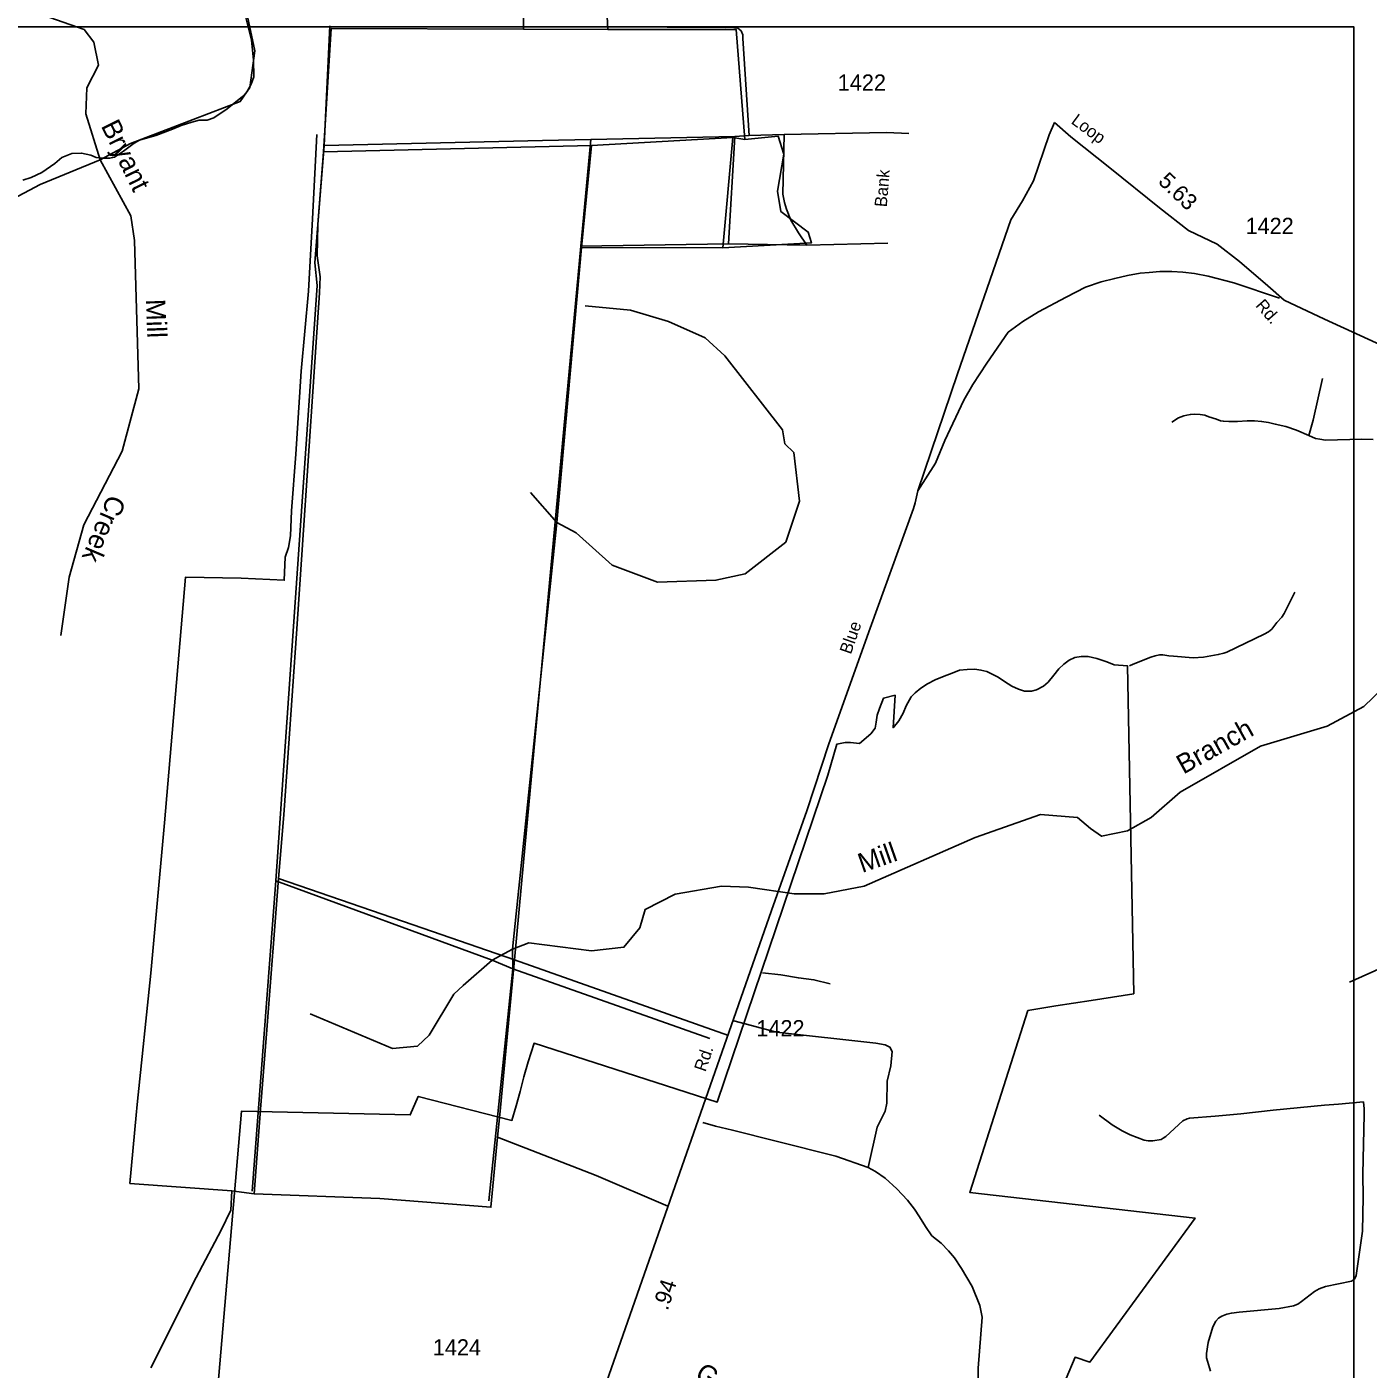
# Model space of a CAD drawing. Extents: x 2104537 to 2336408, y 34176 to 229611.
# Drawn here: x 2256016 to 2266364, y 212881 to 223234 of the extents above; entities that cross this region are included whole.
import ezdxf

# ---------------------------------------------------------------- set-up
doc = ezdxf.new("R2010")
doc.units = 0
for name, color, linetype in [('Exist Boundary Political City Limit New', 7, 'Continuous'), ('Exist Hydrographic Creek Single Shore', 7, 'Continuous'), ('Exist Hydrographic Misc Water Feature', 7, 'Continuous'), ('Exist Road Non-System Type 51', 7, 'Continuous'), ('Exist Road Secondary Mileage Hundredths English Label', 7, 'Continuous'), ('Exist Road Secondary Type 51 Attributed', 7, 'Continuous'), ('Exist Road Secondary Type 51 Label', 7, 'Continuous'), ('Exist Road Secondary Type 51 Number Label', 7, 'Continuous'), ('Map Preparation Boundary City Limit Buffer Line', 7, 'Continuous'), ('Map Preparation Inset Cut Line', 7, 'Continuous'), ('Old_Level_32', 7, 'Continuous')]:
    doc.layers.add(name, color=color, linetype=linetype)

msp = doc.modelspace()

# ---------------------------------------------------------------- linework, layer by layer
at = {"layer": 'Exist Boundary Political City Limit New'}
for points in [[(2262714, 218078), (2262699, 217828), (2262743, 217882), (2262776, 217941), (2262800, 217996), (2262839, 218065), (2262869, 218098), (2262914, 218134), (2262965, 218167), (2263024, 218197), (2263094, 218226), (2263155, 218249), (2263212, 218272), (2263271, 218277), (2263329, 218280), (2263376, 218273), (2263422, 218261), (2263463, 218242), (2263509, 218218), (2263558, 218185), (2263615, 218149), (2263666, 218125), (2263714, 218109), (2263766, 218109), (2263806, 218120), (2263860, 218148), (2263896, 218180), (2263940, 218234), (2263977, 218283), (2264015, 218319), (2264058, 218350), (2264100, 218369), (2264149, 218377), (2264204, 218377), (2264270, 218362), (2264348, 218336), (2264405, 218312), (2264507, 218306), (2264555, 215776), (2264226, 215725), (2263955, 215684), (2263739, 215646), (2263291, 214244), (2265029, 214046), (2264218, 212935), (2264103, 212972), (2264033, 212808)], [(2257467, 212472), (2257673, 214871), (2258974, 214841), (2259036, 214984), (2259758, 214799), (2259790, 214912), (2259821, 215021), (2259849, 215135), (2259884, 215251), (2259929, 215394), (2261342, 214940), (2262196, 217462), (2262266, 217702), (2262329, 217714), (2262370, 217714), (2262440, 217707), (2262526, 217780), (2262561, 217825), (2262568, 217870), (2262575, 217925), (2262594, 217977), (2262626, 218057), (2262714, 218078)]]:
    msp.add_lwpolyline(points, dxfattribs=at)
at = {"layer": 'Exist Hydrographic Creek Single Shore'}
msp.add_line((2259607, 216034), (2259764, 216119), dxfattribs=at)
for points in [[(2256583, 222207), (2256472, 222563), (2256478, 222763), (2256568, 222938), (2256534, 223116), (2256458, 223213), (2256082, 223345), (2255675, 223248), (2255325, 223255), (2255141, 223337), (2255057, 223401), (2254980, 223678), (2254955, 223695), (2254920, 223886), (2254844, 224009), (2254802, 224026)], [(2256279, 218539), (2256342, 218990), (2256456, 219392), (2256751, 219960), (2256880, 220443), (2256846, 221585), (2256819, 221776), (2256583, 222207)], [(2264222, 217051), (2264308, 216991), (2264507, 217033), (2264690, 217135), (2264913, 217331), (2265534, 217686), (2266049, 217840), (2266331, 217992), (2266471, 218127)], [(2259764, 216119), (2259889, 216169), (2260372, 216107), (2260622, 216135), (2260746, 216284), (2260786, 216427), (2261018, 216544), (2261376, 216606), (2261584, 216599), (2261935, 216546), (2262168, 216548), (2262476, 216607), (2263331, 216981), (2263837, 217158), (2264121, 217136), (2264222, 217051)], [(2258202, 215621), (2258837, 215353), (2259029, 215372), (2259120, 215456), (2259309, 215774), (2259383, 215841), (2259607, 216034)]]:
    msp.add_lwpolyline(points, dxfattribs=at)
at = {"layer": 'Exist Hydrographic Misc Water Feature'}
for p, q in [((2260458, 224020), (2260498, 223213)), ((2260498, 223213), (2259848, 223215)), ((2260372, 222320), (2258306, 222271)), ((2260372, 222320), (2260295, 221531)), ((2261463, 222380), (2260372, 222320)), ((2261463, 222380), (2261386, 221529)), ((2261554, 222365), (2261463, 222380)), ((2260295, 221531), (2260104, 219412)), ((2261386, 221529), (2260295, 221531)), ((2259902, 219642), (2260104, 219412)), ((2260104, 219412), (2259764, 216119)), ((2257936, 216647), (2257755, 214253)), ((2259607, 216034), (2257936, 216647)), ((2259764, 216119), (2259765, 215968)), ((2259765, 215968), (2259607, 216034)), ((2259765, 215968), (2259580, 214178)), ((2261286, 215430), (2259765, 215968))]:
    msp.add_line(p, q, dxfattribs=at)
for points in [[(2257833, 225141), (2257803, 224807), (2257665, 224314), (2257671, 223533), (2257775, 223049), (2257736, 222765), (2257662, 222658), (2256815, 222333), (2256583, 222207)], [(2260458, 224020), (2259858, 224091), (2259848, 223215)], [(2259848, 223215), (2258365, 223221), (2258306, 222271)], [(2260498, 223213), (2261489, 223213), (2261554, 222365)], [(2261554, 222365), (2261812, 222390), (2261855, 222251), (2261807, 221967), (2261834, 221809), (2262043, 221651), (2262069, 221568), (2261386, 221529)], [(2256583, 222207), (2256118, 222019), (2255404, 221639), (2255165, 221421), (2254857, 221302), (2254568, 221049), (2254288, 220697), (2254166, 220237), (2254093, 220087), (2253731, 219543), (2253698, 219409)], [(2258306, 222271), (2258238, 221413), (2258257, 221239), (2257936, 216647)], [(2260104, 219412), (2260255, 219331), (2260531, 219082), (2260882, 218951), (2261332, 218965), (2261557, 219016), (2261871, 219260), (2261977, 219576), (2261932, 219950), (2261865, 220017), (2261847, 220126), (2261401, 220696), (2261250, 220836), (2260966, 220960), (2260674, 221048), (2260324, 221081)]]:
    msp.add_lwpolyline(points, dxfattribs=at)
at = {"layer": 'Exist Road Non-System Type 51'}
for p, q in [((2258354, 223243), (2258311, 222319)), ((2261478, 222388), (2261588, 222397)), ((2261588, 222397), (2261859, 222404)), ((2259995, 222357), (2258311, 222319)), ((2260366, 222366), (2259995, 222357)), ((2260366, 222366), (2260291, 221543)), ((2260366, 222366), (2261478, 222388)), ((2261429, 221560), (2261478, 222388)), ((2262034, 221549), (2262658, 221566)), ((2260291, 221543), (2259848, 216791)), ((2260291, 221543), (2261429, 221560)), ((2261429, 221560), (2262034, 221549)), ((2259848, 216791), (2259778, 216039)), ((2257958, 216666), (2257867, 215498)), ((2257958, 216666), (2259070, 216283)), ((2259070, 216283), (2259778, 216039)), ((2259778, 216039), (2259664, 214844)), ((2259778, 216039), (2261430, 215454)), ((2266514, 215997), (2266219, 215866)), ((2261470, 215568), (2261557, 215543)), ((2257867, 215498), (2257820, 214885)), ((2257820, 214885), (2257770, 214233)), ((2259664, 214844), (2259648, 214671)), ((2257597, 214257), (2257634, 214252)), ((2257634, 214252), (2257770, 214233))]:
    msp.add_line(p, q, dxfattribs=at)
for points in [[(2255985, 222052), (2256050, 222072), (2256132, 222111), (2256231, 222180), (2256287, 222226), (2256363, 222257), (2256439, 222260), (2256509, 222244), (2256551, 222226), (2256595, 222221), (2256655, 222221), (2256693, 222230), (2256763, 222276), (2256844, 222337), (2256886, 222359), (2257010, 222396), (2257141, 222445), (2257207, 222474), (2257288, 222500), (2257346, 222513), (2257406, 222515), (2257458, 222532), (2257562, 222601), (2257679, 222697), (2257716, 222736), (2257748, 222792), (2257768, 222848), (2257764, 222980), (2257749, 223130), (2257700, 223327)], [(2261588, 222397), (2261540, 223143), (2261539, 223173), (2261527, 223203), (2261501, 223224), (2261455, 223232), (2261407, 223230), (2260505, 223234)], [(2258253, 222403), (2258221, 221754), (2258188, 221195), (2258132, 220579), (2258091, 219939), (2258059, 219501), (2258051, 219307), (2258035, 219217), (2258010, 219144), (2258002, 218966), (2257670, 218982), (2257241, 218990), (2257079, 217094), (2256973, 215935), (2256868, 214921), (2256860, 214840)], [(2261859, 222404), (2261849, 221944), (2261860, 221878), (2261876, 221828), (2261911, 221744), (2261970, 221645), (2262034, 221549)], [(2261859, 222404), (2262649, 222420), (2262820, 222412)], [(2258311, 222319), (2258261, 221709), (2258257, 221469), (2258278, 221307), (2258273, 221183), (2258098, 218590), (2257998, 217156), (2257958, 216666)], [(2262890, 219654), (2263026, 219868), (2263098, 220043), (2263244, 220354), (2263315, 220476), (2263421, 220641), (2263587, 220880), (2263700, 220961), (2263820, 221036), (2264033, 221150), (2264184, 221225), (2264304, 221267), (2264409, 221294), (2264507, 221316), (2264605, 221333), (2264675, 221339), (2264757, 221347), (2264850, 221348), (2264935, 221341), (2265025, 221331), (2265131, 221311), (2265328, 221259), (2265680, 221142)], [(2265907, 220081), (2265939, 220199), (2266012, 220521)], [(2265907, 220081), (2265812, 220123), (2265728, 220151), (2265647, 220170), (2265596, 220181), (2265542, 220190), (2265486, 220195), (2265430, 220195), (2265357, 220191), (2265289, 220191), (2265248, 220192), (2265225, 220196), (2265194, 220207), (2265136, 220226), (2265104, 220238), (2265067, 220243), (2265024, 220246), (2264993, 220245), (2264965, 220239), (2264941, 220234), (2264901, 220218), (2264850, 220186)], [(2266403, 220052), (2266316, 220054), (2266035, 220047), (2265992, 220053), (2265958, 220059), (2265907, 220081)], [(2265799, 218874), (2265715, 218708), (2265698, 218680), (2265660, 218640), (2265621, 218589), (2265595, 218567), (2265563, 218549), (2265275, 218411), (2265251, 218403), (2265207, 218392), (2265094, 218373), (2265014, 218366), (2264861, 218379)], [(2264861, 218379), (2264825, 218382), (2264779, 218389), (2264753, 218389), (2264722, 218382), (2264688, 218372), (2264552, 218318), (2264524, 218306)], [(2262214, 215852), (2262088, 215884), (2261969, 215898), (2261832, 215922), (2261691, 215938)], [(2261557, 215543), (2261800, 215480), (2262566, 215394), (2262638, 215381), (2262675, 215363), (2262693, 215331), (2262682, 215221), (2262653, 215103), (2262652, 214931), (2262639, 214871), (2262576, 214748), (2262506, 214436)], [(2266328, 214942), (2266333, 214888), (2266333, 214844), (2266324, 214384), (2266326, 214208), (2266320, 213944), (2266271, 213602), (2266265, 213586), (2266258, 213574), (2266235, 213560), (2266035, 213518), (2265987, 213501), (2265951, 213479), (2265851, 213403), (2265821, 213383), (2265787, 213370), (2265677, 213349), (2265369, 213321), (2265309, 213313), (2265273, 213305), (2265235, 213290), (2265209, 213273), (2265189, 213251), (2265165, 213207), (2265129, 213085), (2265117, 213002), (2265118, 212969), (2265149, 212865)], [(2265184, 214833), (2265383, 214851), (2265631, 214878), (2266028, 214916), (2266136, 214924), (2266328, 214942)], [(2256860, 214840), (2256811, 214313), (2257597, 214257)], [(2264289, 214839), (2264390, 214766), (2264465, 214719), (2264529, 214688), (2264637, 214647), (2264668, 214641), (2264704, 214642), (2264767, 214653), (2264783, 214661), (2264803, 214675), (2264934, 214796), (2264967, 214811), (2264986, 214816), (2265184, 214833)], [(2261230, 214783), (2261330, 214754), (2261460, 214725), (2261797, 214638), (2262257, 214524), (2262506, 214436)], [(2259648, 214671), (2259596, 214130), (2258739, 214196), (2257770, 214233)], [(2260962, 214138), (2260408, 214374), (2259648, 214671)], [(2262506, 214436), (2262564, 214405), (2262639, 214355), (2262727, 214272), (2262810, 214185), (2262863, 214115), (2262903, 214055), (2262950, 213980), (2262998, 213910), (2263069, 213853), (2263127, 213793), (2263172, 213740), (2263226, 213658), (2263309, 213517), (2263367, 213371), (2263385, 213282), (2263356, 212889), (2263351, 212306)], [(2256973, 212891), (2257322, 213588), (2257516, 213953), (2257589, 214107), (2257597, 214257)]]:
    msp.add_lwpolyline(points, dxfattribs=at)
at = {"layer": 'Exist Road Secondary Type 51 Attributed'}
for points in [[(2263944, 222495), (2263902, 222401), (2263782, 222047), (2263698, 221893), (2263607, 221746), (2263196, 220557), (2262890, 219654)], [(2266578, 220728), (2266027, 220979), (2265717, 221126), (2265589, 221237), (2265371, 221424), (2265200, 221558), (2264977, 221663), (2264754, 221837), (2264371, 222147), (2264070, 222386), (2263944, 222495)], [(2262890, 219654), (2262869, 219562), (2262857, 219519), (2262522, 218596), (2262202, 217703), (2262033, 217188), (2261762, 216419), (2260197, 211949), (2260121, 211814), (2260069, 211762), (2259986, 211722), (2259866, 211664), (2259693, 211606), (2259466, 211514), (2259333, 211475), (2259261, 211462), (2259169, 211468), (2258985, 211468), (2258808, 211471), (2258716, 211462), (2258607, 211410)]]:
    msp.add_lwpolyline(points, dxfattribs=at)
at = {"layer": 'Map Preparation Boundary City Limit Buffer Line'}
for points in [[(2262714, 218078), (2262699, 217828), (2262743, 217882), (2262776, 217941), (2262800, 217996), (2262839, 218065), (2262869, 218098), (2262914, 218134), (2262965, 218167), (2263024, 218197), (2263094, 218226), (2263155, 218249), (2263212, 218272), (2263271, 218277), (2263329, 218280), (2263376, 218273), (2263422, 218261), (2263463, 218242), (2263509, 218218), (2263558, 218185), (2263615, 218149), (2263666, 218125), (2263714, 218109), (2263766, 218109), (2263806, 218120), (2263860, 218148), (2263896, 218180), (2263940, 218234), (2263977, 218283), (2264015, 218319), (2264058, 218350), (2264100, 218369), (2264149, 218377), (2264204, 218377), (2264270, 218362), (2264348, 218336), (2264405, 218312), (2264507, 218306), (2264555, 215776), (2264226, 215725), (2263955, 215684), (2263739, 215646), (2263291, 214244), (2265029, 214046), (2264218, 212935), (2264103, 212972), (2264033, 212808)], [(2257467, 212472), (2257673, 214871), (2258974, 214841), (2259036, 214984), (2259758, 214799), (2259790, 214912), (2259821, 215021), (2259849, 215135), (2259884, 215251), (2259929, 215394), (2261342, 214940), (2262196, 217462), (2262266, 217702), (2262329, 217714), (2262370, 217714), (2262440, 217707), (2262526, 217780), (2262561, 217825), (2262568, 217870), (2262575, 217925), (2262594, 217977), (2262626, 218057), (2262714, 218078)]]:
    msp.add_lwpolyline(points, dxfattribs=at)
at = {"layer": 'Map Preparation Inset Cut Line'}
msp.add_lwpolyline([(2243856, 191238), (2266254, 191238), (2266254, 223234), (2243856, 223234)], close=True, dxfattribs=at)

# ---------------------------------------------------------------- texts
at = {"layer": 'Exist Road Secondary Mileage Hundredths English Label'}
for s, rotation, p in [('5.63', 316.2445, (2264737, 222034)), ('.94', 72.0484, (2260960, 213327))]:
    msp.add_text(s, height=125, rotation=rotation, dxfattribs=at).set_placement(p)
at = {"layer": 'Exist Road Secondary Type 51 Label'}
for s, rotation, p in [('Loop', 323.5733, (2264066, 222494)), ('Bank', 85.3255, (2262650, 221841)), ('Rd.', 311.0833, (2265490, 221082)), ('Blue', 70.7391, (2262373, 218389)), ('Rd.', 71.1738, (2261251, 215169))]:
    msp.add_text(s, height=95, rotation=rotation, dxfattribs=at).set_placement(p)
at = {"layer": 'Exist Road Secondary Type 51 Number Label'}
for s, p in [('1422', (2262272, 222742)), ('1422', (2265418, 221636)), ('1422', (2261644, 215448)), ('1424', (2259148, 212986))]:
    msp.add_text(s, height=125, dxfattribs=at).set_placement(p)
at = {"layer": 'Old_Level_32'}
for s, rotation, p in [('Bryant', 296.1395, (2256585, 222471)), ('Mill', 272.1597, (2256934, 221132)), ('Creek', 246.8981, (2256648, 219635)), ('Branch', 29.1202, (2264939, 217466)), ('Mill', 19.2864, (2262460, 216707)), ('George', 326.6254, (2261161, 212816))]:
    msp.add_text(s, height=150, rotation=rotation, dxfattribs=at).set_placement(p)

doc.saveas('drawing.dxf')
